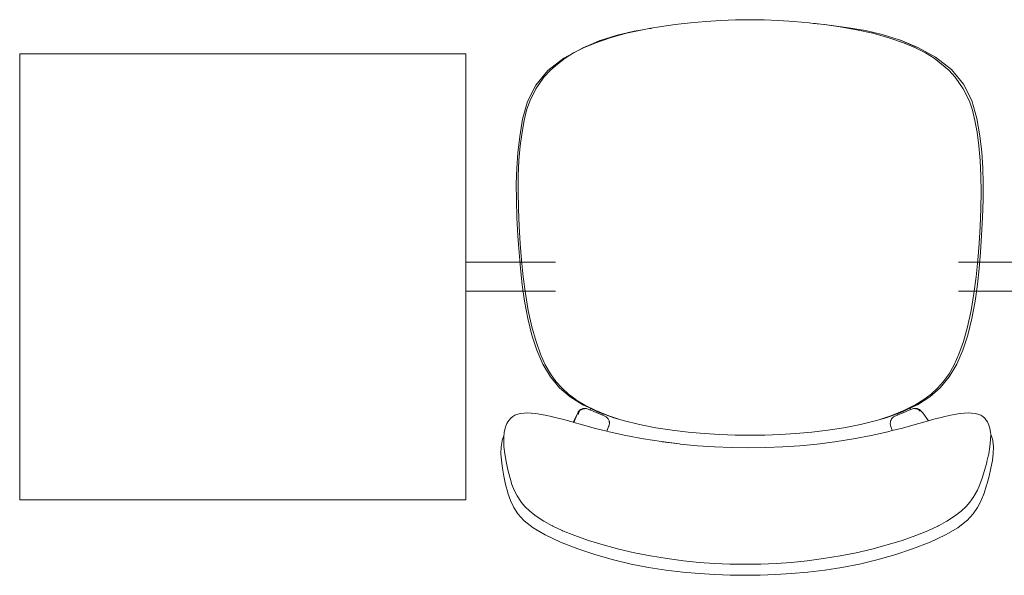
# Model space of a CAD drawing. Header units: feet. Extents: x 8 to 127, y 6 to 90.
# Tile 419 of 538: x 43.638 to 44.146, y 60.692 to 60.979. Entities that reach past the tile are written whole.
import ezdxf

# ---------------------------------------------------------------- set-up
doc = ezdxf.new("R2010")
doc.units = ezdxf.units.FT
doc.header["$MEASUREMENT"] = 0
doc.layers.add('MOBILIÁRIO - móveis', color=250, linetype='Continuous')

msp = doc.modelspace()

# ---------------------------------------------------------------- linework, layer by layer
at = {"layer": 'MOBILIÁRIO - móveis', "lineweight": 5}
for p, q in [((43.97603, 60.97647), (43.98395, 60.97739)), ((43.99189, 60.9781), (43.98395, 60.97739)), ((43.99189, 60.9781), (43.99969, 60.9786)), ((44.00719, 60.97891), (43.99969, 60.9786)), ((44.00719, 60.97891), (44.01454, 60.97902)), ((44.02189, 60.97891), (44.01454, 60.97902)), ((44.02938, 60.9786), (44.02189, 60.97891)), ((44.03717, 60.9781), (44.02938, 60.9786)), ((44.0451, 60.97739), (44.03717, 60.9781)), ((44.0474, 60.97712), (44.0451, 60.97739)), ((44.04836, 60.97704), (44.0474, 60.97712)), ((44.053, 60.97647), (44.0474, 60.97712)), ((44.0569, 60.97606), (44.04836, 60.97704)), ((43.94265, 60.96965), (43.95094, 60.97199)), ((43.95492, 60.97303), (43.94618, 60.97101)), ((43.95926, 60.97379), (43.95094, 60.97199)), ((43.95926, 60.97379), (43.95492, 60.97303)), ((43.95947, 60.97383), (43.95926, 60.97379)), ((43.95947, 60.97383), (43.96272, 60.97439)), ((43.9636, 60.97455), (43.96272, 60.97439)), ((43.96369, 60.97456), (43.9636, 60.97455)), ((43.96369, 60.97456), (43.96794, 60.97529)), ((43.97603, 60.97647), (43.96794, 60.97529)), ((44.06107, 60.97529), (44.053, 60.97647)), ((44.06549, 60.97484), (44.0569, 60.97606)), ((44.06952, 60.97383), (44.06107, 60.97529)), ((44.07414, 60.97338), (44.06549, 60.97484)), ((44.07802, 60.97199), (44.06952, 60.97383)), ((44.08284, 60.9714), (44.07414, 60.97338)), ((44.08628, 60.96965), (44.07802, 60.97199)), ((43.93691, 60.96804), (43.92794, 60.96423)), ((43.92839, 60.96442), (43.93728, 60.96818)), ((43.92888, 60.96449), (43.93512, 60.96707)), ((43.93512, 60.96707), (43.94265, 60.96965)), ((43.93691, 60.96804), (43.93728, 60.96818)), ((43.93737, 60.96822), (43.93728, 60.96818)), ((43.94618, 60.97101), (43.93737, 60.96822)), ((44.0916, 60.96866), (44.08284, 60.9714)), ((44.08628, 60.96965), (44.09378, 60.96707)), ((44.0916, 60.96866), (44.09165, 60.96864)), ((44.09165, 60.96864), (44.09215, 60.96848)), ((44.10051, 60.96488), (44.09165, 60.96864)), ((44.09215, 60.96848), (44.09219, 60.96846)), ((44.09219, 60.96846), (44.10113, 60.9647)), ((44.1, 60.96449), (44.09378, 60.96707)), ((43.91871, 60.95911), (43.9279, 60.96422)), ((43.91931, 60.9591), (43.92368, 60.96186)), ((43.92368, 60.96186), (43.92888, 60.96449)), ((43.92794, 60.96423), (43.9279, 60.96422)), ((44.1, 60.96449), (44.10518, 60.96186)), ((44.10113, 60.9647), (44.11029, 60.95962)), ((44.10954, 60.9591), (44.10518, 60.96186)), ((43.63821, 60.96146), (43.63821, 60.73146)), ((43.86821, 60.96146), (43.63821, 60.96146)), ((43.86821, 60.73146), (43.86821, 60.96146)), ((43.91046, 60.95278), (43.91871, 60.95911)), ((43.91931, 60.9591), (43.91544, 60.95614)), ((44.1134, 60.95614), (44.10954, 60.9591)), ((44.11029, 60.95962), (44.11851, 60.95329)), ((43.90431, 60.94527), (43.91046, 60.95278)), ((43.90837, 60.94935), (43.91174, 60.95291)), ((43.91174, 60.95291), (43.91544, 60.95614)), ((44.11708, 60.95291), (44.1134, 60.95614)), ((44.11708, 60.95291), (44.12045, 60.94935)), ((44.11851, 60.95329), (44.12465, 60.94576)), ((43.90427, 60.94333), (43.90837, 60.94935)), ((44.12454, 60.94333), (44.12045, 60.94935)), ((43.90002, 60.93681), (43.90431, 60.94527)), ((43.9011, 60.93697), (43.90427, 60.94333)), ((44.12772, 60.93697), (44.12454, 60.94333)), ((44.12465, 60.94576), (44.12895, 60.93726)), ((43.89741, 60.92775), (43.90002, 60.93681)), ((43.89951, 60.93231), (43.9011, 60.93697)), ((44.12772, 60.93697), (44.1293, 60.93231)), ((44.12895, 60.93726), (44.13158, 60.92814)), ((43.89821, 60.92701), (43.89951, 60.93231)), ((44.13061, 60.92701), (44.1293, 60.93231)), ((43.89593, 60.9187), (43.89741, 60.92775)), ((43.89821, 60.92701), (43.89714, 60.92095)), ((44.13169, 60.92095), (44.13061, 60.92701)), ((44.13158, 60.92814), (44.13308, 60.91904)), ((43.89497, 60.91036), (43.89593, 60.9187)), ((43.89621, 60.91402), (43.89714, 60.92095)), ((44.13262, 60.91402), (44.13169, 60.92095)), ((44.13308, 60.91904), (44.13405, 60.91065)), ((43.89621, 60.91402), (43.89552, 60.90647)), ((44.13331, 60.90647), (44.13262, 60.91402)), ((43.89442, 60.9024), (43.89497, 60.91036)), ((43.89515, 60.89857), (43.89552, 60.90647)), ((44.13369, 60.89857), (44.13331, 60.90647)), ((44.13405, 60.91065), (44.13462, 60.90265)), ((43.89418, 60.89442), (43.89442, 60.9024)), ((44.13462, 60.90265), (44.13487, 60.89463)), ((43.89515, 60.89857), (43.89508, 60.89025)), ((44.13378, 60.89025), (44.13369, 60.89857)), ((43.89422, 60.88605), (43.89418, 60.89442)), ((44.13487, 60.89463), (44.13484, 60.88623)), ((43.89454, 60.87682), (43.89422, 60.88605)), ((43.89527, 60.88143), (43.89508, 60.89025)), ((44.13359, 60.88143), (44.13378, 60.89025)), ((44.13484, 60.88623), (44.13454, 60.87696)), ((43.89527, 60.88143), (43.89566, 60.87244)), ((44.13321, 60.87244), (44.13359, 60.88143)), ((43.89504, 60.86756), (43.89454, 60.87682)), ((44.13454, 60.87696), (44.13404, 60.86767)), ((43.89618, 60.86361), (43.89566, 60.87244)), ((44.13269, 60.86361), (44.13321, 60.87244)), ((43.89559, 60.85899), (43.89504, 60.86756)), ((44.13404, 60.86767), (44.1335, 60.85907)), ((43.89618, 60.86361), (43.89686, 60.85493)), ((44.13202, 60.85493), (44.13269, 60.86361)), ((43.89628, 60.85073), (43.89559, 60.85899)), ((44.1335, 60.85907), (44.13282, 60.85079)), ((43.91437, 60.85396), (43.86821, 60.85396)), ((43.8972, 60.84236), (43.89628, 60.85073)), ((43.89772, 60.84639), (43.89686, 60.85493)), ((44.12206, 60.85396), (44.17937, 60.85396)), ((44.13117, 60.84639), (44.13202, 60.85493)), ((44.13282, 60.85079), (44.13191, 60.84241)), ((43.89772, 60.84639), (43.89885, 60.83783)), ((44.13005, 60.83783), (44.13117, 60.84639)), ((43.89846, 60.83379), (43.8972, 60.84236)), ((44.13191, 60.84241), (44.13066, 60.83383)), ((43.91437, 60.83896), (43.86821, 60.83896)), ((43.90035, 60.8291), (43.89885, 60.83783)), ((44.12206, 60.83896), (44.17937, 60.83896)), ((44.12857, 60.8291), (44.13005, 60.83783)), ((43.90014, 60.82494), (43.89846, 60.83379)), ((44.13066, 60.83383), (44.129, 60.82496)), ((43.90225, 60.81633), (43.90014, 60.82494)), ((43.90035, 60.8291), (43.90218, 60.8207)), ((44.12675, 60.8207), (44.12857, 60.8291)), ((44.129, 60.82496), (44.1269, 60.81635)), ((43.90434, 60.81313), (43.90218, 60.8207)), ((44.12461, 60.81313), (44.12675, 60.8207)), ((43.90477, 60.80853), (43.90225, 60.81633)), ((44.1269, 60.81635), (44.1244, 60.80854)), ((43.90434, 60.81313), (43.9067, 60.80653)), ((44.12227, 60.80653), (44.12461, 60.81313)), ((43.90791, 60.80137), (43.90477, 60.80853)), ((43.90912, 60.80103), (43.9067, 60.80653)), ((44.11986, 60.80103), (44.12227, 60.80653)), ((44.1244, 60.80854), (44.12128, 60.80137)), ((43.91184, 60.79483), (43.90791, 60.80137)), ((43.91173, 60.79642), (43.90912, 60.80103)), ((44.11986, 60.80103), (44.11727, 60.79642)), ((44.12128, 60.80137), (44.11737, 60.79483)), ((43.91462, 60.79249), (43.91173, 60.79642)), ((43.91651, 60.78919), (43.91184, 60.79483)), ((44.11737, 60.79483), (44.11274, 60.78919)), ((44.11439, 60.79249), (44.11727, 60.79642)), ((43.91462, 60.79249), (43.91774, 60.78906)), ((43.92192, 60.78454), (43.91651, 60.78919)), ((44.11274, 60.78919), (44.10735, 60.78454)), ((44.11129, 60.78906), (44.11439, 60.79249)), ((43.92102, 60.78599), (43.91774, 60.78906)), ((43.92481, 60.78312), (43.92102, 60.78599)), ((43.92192, 60.78454), (43.92197, 60.78451)), ((43.92197, 60.78451), (43.92845, 60.78042)), ((43.92258, 60.78423), (43.9289, 60.78021)), ((44.10735, 60.78454), (44.1009, 60.78045)), ((44.10803, 60.78599), (44.10426, 60.78312)), ((44.10803, 60.78599), (44.11129, 60.78906)), ((43.92491, 60.78305), (43.92481, 60.78312)), ((43.92955, 60.78025), (43.92491, 60.78305)), ((43.92845, 60.78042), (43.9289, 60.78021)), ((43.9289, 60.78021), (43.92897, 60.78016)), ((43.92897, 60.78016), (43.93256, 60.77845)), ((43.93515, 60.7775), (43.92955, 60.78025)), ((44.09951, 60.78025), (44.09394, 60.7775)), ((44.09727, 60.77872), (44.10085, 60.78042)), ((44.09727, 60.77872), (44.10025, 60.78016)), ((44.09963, 60.78032), (44.09951, 60.78025)), ((44.09963, 60.78032), (44.10426, 60.78312)), ((44.10025, 60.78016), (44.10028, 60.78019)), ((44.10028, 60.78019), (44.1003, 60.78019)), ((44.10085, 60.78042), (44.1009, 60.78045)), ((43.89132, 60.77356), (43.89231, 60.77434)), ((43.89231, 60.77434), (43.89341, 60.77503)), ((43.89494, 60.77552), (43.89341, 60.77503)), ((43.89631, 60.77594), (43.89494, 60.77552)), ((43.89821, 60.7761), (43.89631, 60.77594)), ((43.89991, 60.77624), (43.89821, 60.7761)), ((43.90192, 60.7761), (43.89991, 60.77624)), ((43.90417, 60.77593), (43.90192, 60.7761)), ((43.90417, 60.77593), (43.90621, 60.77558)), ((43.90905, 60.77513), (43.90621, 60.77558)), ((43.91233, 60.77437), (43.90905, 60.77513)), ((43.91412, 60.77392), (43.91233, 60.77437)), ((43.9235, 60.7714), (43.92587, 60.77623)), ((43.92381, 60.77131), (43.92539, 60.77507)), ((43.92587, 60.77623), (43.92601, 60.77655)), ((43.92619, 60.77602), (43.92595, 60.7755)), ((43.92615, 60.77682), (43.92601, 60.77655)), ((43.92615, 60.77682), (43.92628, 60.77698)), ((43.92644, 60.77648), (43.92619, 60.77602)), ((43.92628, 60.77698), (43.92731, 60.77795)), ((43.927, 60.77744), (43.92644, 60.77648)), ((43.92644, 60.77648), (43.92677, 60.77708)), ((43.92677, 60.77708), (43.927, 60.77744)), ((43.927, 60.77744), (43.92797, 60.77806)), ((43.92731, 60.77795), (43.92742, 60.77806)), ((43.92816, 60.77832), (43.92742, 60.77806)), ((43.92805, 60.77811), (43.92782, 60.77802)), ((43.92797, 60.77806), (43.92782, 60.77802)), ((43.92797, 60.77806), (43.92805, 60.77811)), ((43.92929, 60.77842), (43.92805, 60.77811)), ((43.92864, 60.77849), (43.92816, 60.77832)), ((43.92816, 60.77832), (43.9285, 60.77847)), ((43.9285, 60.77847), (43.92864, 60.77849)), ((43.93024, 60.77848), (43.92864, 60.77849)), ((43.93024, 60.77848), (43.93038, 60.77846)), ((43.93199, 60.77791), (43.93038, 60.77846)), ((43.93199, 60.77791), (43.93233, 60.77777)), ((43.93373, 60.77717), (43.93216, 60.77782)), ((43.93233, 60.77777), (43.93256, 60.77845)), ((43.93233, 60.77777), (43.93373, 60.77717)), ((43.93256, 60.77845), (43.93641, 60.77661)), ((43.93414, 60.777), (43.93373, 60.77717)), ((43.93653, 60.77598), (43.93414, 60.777)), ((43.94181, 60.77475), (43.93515, 60.7775)), ((43.93641, 60.77661), (43.93892, 60.77569)), ((43.93674, 60.77589), (43.93653, 60.77598)), ((43.93674, 60.77589), (43.93872, 60.77505)), ((43.93859, 60.77507), (43.93674, 60.77589)), ((43.93872, 60.77505), (43.93892, 60.77569)), ((43.93872, 60.77505), (43.93876, 60.77504)), ((43.93876, 60.77504), (43.94056, 60.77429)), ((43.93892, 60.77569), (43.94453, 60.77365)), ((43.94158, 60.77317), (43.94056, 60.77429)), ((43.94755, 60.77285), (43.94181, 60.77475)), ((44.08731, 60.77475), (44.08096, 60.77264)), ((44.08475, 60.77365), (44.09044, 60.77573)), ((44.09394, 60.7775), (44.08731, 60.77475)), ((44.08868, 60.77429), (44.08763, 60.77317)), ((44.09047, 60.77504), (44.08868, 60.77429)), ((44.09044, 60.77573), (44.09284, 60.77661)), ((44.09044, 60.77573), (44.09064, 60.7751)), ((44.09047, 60.77504), (44.09064, 60.7751)), ((44.09064, 60.7751), (44.09213, 60.77573)), ((44.09213, 60.77573), (44.09064, 60.77507)), ((44.09064, 60.7751), (44.09064, 60.77507)), ((44.0927, 60.77598), (44.09213, 60.77573)), ((44.09508, 60.777), (44.0927, 60.77598)), ((44.09284, 60.77661), (44.09604, 60.77814)), ((44.09705, 60.77782), (44.09508, 60.777)), ((44.09604, 60.77814), (44.09727, 60.77872)), ((44.09705, 60.77782), (44.09723, 60.77791)), ((44.09723, 60.77791), (44.09751, 60.77801)), ((44.09727, 60.77872), (44.09751, 60.77801)), ((44.09751, 60.77801), (44.09885, 60.77846)), ((44.09885, 60.77846), (44.09901, 60.77848)), ((44.09901, 60.77848), (44.10062, 60.77849)), ((44.10108, 60.77811), (44.09989, 60.77842)), ((44.10062, 60.77849), (44.1008, 60.77847)), ((44.10137, 60.77822), (44.10062, 60.77849)), ((44.1008, 60.77847), (44.10098, 60.7784)), ((44.10098, 60.7784), (44.10111, 60.77834)), ((44.10108, 60.77811), (44.10207, 60.77744)), ((44.10133, 60.77802), (44.10108, 60.77811)), ((44.10111, 60.77834), (44.10137, 60.77822)), ((44.10183, 60.77806), (44.10137, 60.77822)), ((44.10183, 60.77806), (44.10199, 60.77795)), ((44.10188, 60.778), (44.10199, 60.77795)), ((44.10195, 60.77793), (44.10209, 60.77786)), ((44.10199, 60.77795), (44.10219, 60.77781)), ((44.10207, 60.77744), (44.10232, 60.77708)), ((44.10219, 60.77781), (44.1032, 60.77682)), ((44.10341, 60.77655), (44.1032, 60.77682)), ((44.10341, 60.77655), (44.10364, 60.77623)), ((44.10671, 60.77218), (44.10364, 60.77623)), ((44.11314, 60.77392), (44.11498, 60.77437)), ((44.11818, 60.77513), (44.11498, 60.77437)), ((44.12094, 60.77558), (44.11818, 60.77513)), ((44.12094, 60.77558), (44.12302, 60.77593)), ((44.12302, 60.77593), (44.12519, 60.7761)), ((44.12723, 60.77624), (44.12519, 60.7761)), ((44.12885, 60.7761), (44.12723, 60.77624)), ((44.13077, 60.77594), (44.12885, 60.7761)), ((44.13206, 60.77552), (44.13077, 60.77594)), ((44.13361, 60.77503), (44.13206, 60.77552)), ((44.13361, 60.77503), (44.13462, 60.77434)), ((44.13562, 60.77356), (44.13462, 60.77434)), ((43.88867, 60.76911), (43.88839, 60.76836)), ((43.88867, 60.76911), (43.88937, 60.77073)), ((43.88983, 60.77156), (43.88937, 60.77073)), ((43.89045, 60.77246), (43.88983, 60.77156)), ((43.89045, 60.77246), (43.89132, 60.77356)), ((43.91412, 60.77392), (43.91792, 60.77294)), ((43.91792, 60.77294), (43.9235, 60.7714)), ((43.9235, 60.7714), (43.92381, 60.77131)), ((43.92381, 60.77131), (43.9278, 60.77021)), ((43.93436, 60.76846), (43.9278, 60.77021)), ((43.94177, 60.76923), (43.9408, 60.76687)), ((43.94218, 60.77181), (43.94158, 60.77317)), ((43.94161, 60.76874), (43.94177, 60.76923)), ((43.94177, 60.76923), (43.94187, 60.76949)), ((43.94199, 60.76985), (43.94187, 60.76949)), ((43.9422, 60.77084), (43.94199, 60.76985)), ((43.9421, 60.77151), (43.94202, 60.77203)), ((43.94209, 60.77191), (43.9421, 60.77151)), ((43.94214, 60.77124), (43.9421, 60.77151)), ((43.94218, 60.77181), (43.94214, 60.77124)), ((43.9422, 60.77084), (43.94214, 60.77124)), ((43.94453, 60.77365), (43.94755, 60.77285)), ((43.94935, 60.77225), (43.94755, 60.77285)), ((43.95761, 60.77023), (43.94935, 60.77225)), ((43.96612, 60.76862), (43.95761, 60.77023)), ((44.07157, 60.77023), (44.06308, 60.76862)), ((44.07979, 60.77225), (44.07157, 60.77023)), ((44.08096, 60.77264), (44.07979, 60.77225)), ((44.08096, 60.77264), (44.08475, 60.77365)), ((44.08704, 60.77154), (44.0869, 60.77084)), ((44.08706, 60.76985), (44.0869, 60.77084)), ((44.08703, 60.77181), (44.08707, 60.77191)), ((44.08704, 60.77154), (44.08703, 60.77181)), ((44.08706, 60.77168), (44.08704, 60.77154)), ((44.08713, 60.77203), (44.08706, 60.77168)), ((44.08706, 60.77168), (44.08707, 60.77191)), ((44.08706, 60.76985), (44.08723, 60.76923)), ((44.08713, 60.77203), (44.08707, 60.77191)), ((44.08782, 60.77322), (44.08713, 60.77203)), ((44.08713, 60.77203), (44.08763, 60.77317)), ((44.08723, 60.76923), (44.08738, 60.76874)), ((44.09969, 60.77021), (44.0932, 60.76846)), ((44.09969, 60.77021), (44.10671, 60.77218)), ((44.10942, 60.77294), (44.10671, 60.77218)), ((44.11314, 60.77392), (44.10942, 60.77294)), ((44.13625, 60.77266), (44.13562, 60.77356)), ((44.13638, 60.77246), (44.13625, 60.77266)), ((44.13701, 60.77156), (44.13638, 60.77246)), ((44.13748, 60.77073), (44.13701, 60.77156)), ((44.13776, 60.76998), (44.13748, 60.77073)), ((44.13833, 60.76836), (44.13776, 60.76998)), ((43.88695, 60.76224), (43.8878, 60.76445)), ((43.8878, 60.76445), (43.88768, 60.7625)), ((43.88786, 60.76548), (43.8878, 60.76448)), ((43.8878, 60.76445), (43.8878, 60.76448)), ((43.88792, 60.76612), (43.88786, 60.76548)), ((43.88839, 60.76836), (43.88792, 60.76612)), ((43.93436, 60.76846), (43.9408, 60.76687)), ((43.9408, 60.76687), (43.94085, 60.76685)), ((43.94085, 60.76685), (43.941, 60.7672)), ((43.94085, 60.76685), (43.94198, 60.76657)), ((43.94122, 60.76776), (43.941, 60.7672)), ((43.94122, 60.76776), (43.94131, 60.76798)), ((43.94161, 60.76874), (43.94131, 60.76798)), ((43.95058, 60.76468), (43.94198, 60.76657)), ((43.95058, 60.76468), (43.95973, 60.76292)), ((43.97444, 60.76735), (43.96612, 60.76862)), ((43.98269, 60.76637), (43.97444, 60.76735)), ((43.99096, 60.76564), (43.98269, 60.76637)), ((43.9991, 60.76514), (43.99096, 60.76564)), ((44.00694, 60.76484), (43.9991, 60.76514)), ((44.01463, 60.76475), (44.00694, 60.76484)), ((44.02232, 60.76484), (44.01463, 60.76475)), ((44.03016, 60.76514), (44.02232, 60.76484)), ((44.03829, 60.76564), (44.03016, 60.76514)), ((44.04655, 60.76637), (44.03829, 60.76564)), ((44.05478, 60.76735), (44.04655, 60.76637)), ((44.06308, 60.76862), (44.05478, 60.76735)), ((44.07713, 60.76468), (44.06804, 60.76292)), ((44.08565, 60.76657), (44.07713, 60.76468)), ((44.08793, 60.76714), (44.08565, 60.76657)), ((44.08738, 60.76874), (44.08788, 60.76728)), ((44.08793, 60.76714), (44.08788, 60.76728)), ((44.0932, 60.76846), (44.08793, 60.76714)), ((44.13864, 60.76612), (44.13833, 60.76836)), ((44.13871, 60.76548), (44.13864, 60.76612)), ((44.13868, 60.7625), (44.1387, 60.76518)), ((44.1387, 60.76518), (44.13871, 60.76548)), ((44.1387, 60.76518), (44.13903, 60.7647)), ((44.13903, 60.7647), (44.13978, 60.76224)), ((43.88627, 60.75538), (43.88636, 60.75874)), ((43.88636, 60.75874), (43.88686, 60.76179)), ((43.88686, 60.76179), (43.88695, 60.76224)), ((43.88768, 60.7625), (43.88781, 60.75899)), ((43.88781, 60.75899), (43.88824, 60.75517)), ((43.95973, 60.76292), (43.96906, 60.76143)), ((43.96906, 60.76143), (43.97833, 60.76023)), ((43.96942, 60.76136), (43.97833, 60.76023)), ((43.97861, 60.7602), (43.97833, 60.76023)), ((43.98752, 60.75931), (43.97861, 60.7602)), ((43.98752, 60.75931), (43.99631, 60.75869)), ((44.03156, 60.75869), (44.04033, 60.75931)), ((44.04033, 60.75931), (44.04921, 60.7602)), ((44.04921, 60.7602), (44.05834, 60.76136)), ((44.05834, 60.76136), (44.06804, 60.76292)), ((44.13768, 60.75517), (44.13834, 60.75899)), ((44.13868, 60.7625), (44.13834, 60.75899)), ((44.13987, 60.76179), (44.13978, 60.76224)), ((44.13987, 60.76179), (44.14017, 60.75874)), ((44.14017, 60.75874), (44.14004, 60.75538)), ((43.88653, 60.75171), (43.88627, 60.75538)), ((43.88824, 60.75517), (43.88894, 60.75113)), ((43.99631, 60.75869), (44.00512, 60.75833)), ((44.00512, 60.75833), (44.01394, 60.75822)), ((44.01394, 60.75822), (44.02276, 60.75833)), ((44.02276, 60.75833), (44.03156, 60.75869)), ((44.13675, 60.75113), (44.13756, 60.75465)), ((44.13768, 60.75517), (44.13756, 60.75465)), ((44.14004, 60.75538), (44.13956, 60.75171)), ((43.88703, 60.74773), (43.88653, 60.75171)), ((43.88894, 60.75113), (43.88985, 60.74696)), ((44.13549, 60.74647), (44.13663, 60.75062)), ((44.13675, 60.75113), (44.13663, 60.75062)), ((44.13956, 60.75171), (44.13883, 60.74773)), ((43.88775, 60.74355), (43.88703, 60.74773)), ((43.88866, 60.73929), (43.88775, 60.74355)), ((43.88985, 60.74696), (43.89085, 60.74305)), ((44.13428, 60.74258), (44.13549, 60.74647)), ((44.13788, 60.74355), (44.13673, 60.73928)), ((44.13883, 60.74773), (44.13788, 60.74355)), ((43.88976, 60.73515), (43.88866, 60.73929)), ((43.89097, 60.74258), (43.89085, 60.74305)), ((43.89097, 60.74258), (43.89193, 60.73938)), ((43.89193, 60.73938), (43.89307, 60.73647)), ((44.13188, 60.73647), (44.13316, 60.73938)), ((44.13316, 60.73938), (44.13428, 60.74258)), ((44.13529, 60.73478), (44.13662, 60.73891)), ((44.13662, 60.73891), (44.13673, 60.73928)), ((43.88988, 60.73479), (43.88976, 60.73515)), ((43.88988, 60.73479), (43.89123, 60.73103)), ((43.89307, 60.73647), (43.89463, 60.73346)), ((43.89463, 60.73346), (43.89646, 60.73062)), ((44.12996, 60.73311), (44.13018, 60.73346)), ((44.13018, 60.73346), (44.13188, 60.73647)), ((44.13376, 60.73103), (44.13529, 60.73478)), ((43.63821, 60.73146), (43.86821, 60.73146)), ((43.89123, 60.73103), (43.89291, 60.72752)), ((43.89646, 60.73062), (43.89669, 60.73028)), ((43.89863, 60.7279), (43.89669, 60.73028)), ((44.12598, 60.7279), (44.12801, 60.73028)), ((44.12996, 60.73311), (44.12801, 60.73028)), ((44.13192, 60.72752), (44.13376, 60.73103)), ((43.89291, 60.72752), (43.89501, 60.72415)), ((43.89501, 60.72415), (43.89806, 60.72073)), ((43.89863, 60.7279), (43.90108, 60.72561)), ((43.90442, 60.72304), (43.90108, 60.72561)), ((44.12006, 60.72304), (44.12346, 60.72561)), ((44.12346, 60.72561), (44.12598, 60.7279)), ((44.1265, 60.72073), (44.12967, 60.72415)), ((44.12967, 60.72415), (44.13192, 60.72752)), ((43.8983, 60.72054), (43.89806, 60.72073)), ((43.8983, 60.72054), (43.90281, 60.717)), ((43.90839, 60.72043), (43.90442, 60.72304)), ((43.91274, 60.71801), (43.90839, 60.72043)), ((44.11167, 60.71801), (44.11212, 60.71826)), ((44.11212, 60.71826), (44.11582, 60.7203)), ((44.11582, 60.7203), (44.11604, 60.72043)), ((44.12006, 60.72304), (44.11604, 60.72043)), ((44.12628, 60.72054), (44.12168, 60.717)), ((44.12628, 60.72054), (44.1265, 60.72073)), ((43.90899, 60.71336), (43.90281, 60.717)), ((43.91698, 60.70966), (43.90899, 60.71336)), ((43.91274, 60.71801), (43.91287, 60.71795)), ((43.91287, 60.71795), (43.91295, 60.7179)), ((43.91295, 60.7179), (43.91785, 60.7156)), ((43.91785, 60.7156), (43.91803, 60.71552)), ((43.92427, 60.71298), (43.91803, 60.71552)), ((44.10013, 60.71298), (44.10637, 60.71552)), ((44.10637, 60.71552), (44.11147, 60.7179)), ((44.11546, 60.71336), (44.10746, 60.70966)), ((44.11147, 60.7179), (44.11167, 60.71801)), ((44.12168, 60.717), (44.11546, 60.71336)), ((43.92596, 60.70617), (43.91698, 60.70966)), ((43.92427, 60.71298), (43.93135, 60.71047)), ((43.93135, 60.71047), (43.93898, 60.70816)), ((43.93898, 60.70816), (43.94695, 60.70606)), ((44.07745, 60.70606), (44.08541, 60.70816)), ((44.08541, 60.70816), (44.09304, 60.71047)), ((44.09304, 60.71047), (44.10013, 60.71298)), ((44.10746, 60.70966), (44.09847, 60.70617)), ((43.93514, 60.70308), (43.92596, 60.70617)), ((43.94435, 60.70044), (43.93514, 60.70308)), ((43.95506, 60.70414), (43.94695, 60.70606)), ((43.96336, 60.70247), (43.95506, 60.70414)), ((44.06933, 60.70414), (44.06104, 60.70247)), ((44.07745, 60.70606), (44.06933, 60.70414)), ((44.08929, 60.70308), (44.08008, 60.70044)), ((44.09847, 60.70617), (44.08929, 60.70308)), ((43.95342, 60.69829), (43.94435, 60.70044)), ((43.96238, 60.69657), (43.95342, 60.69829)), ((43.97188, 60.70109), (43.96336, 60.70247)), ((43.98029, 60.7), (43.97188, 60.70109)), ((43.98032, 60.69999), (43.98029, 60.7)), ((43.98839, 60.69918), (43.98032, 60.69999)), ((43.98839, 60.69918), (43.98841, 60.69918)), ((43.98841, 60.69918), (43.99631, 60.69863)), ((43.99633, 60.69863), (43.99631, 60.69863)), ((44.00425, 60.69831), (43.99633, 60.69863)), ((44.00425, 60.69831), (44.00426, 60.69831)), ((44.0122, 60.69821), (44.00426, 60.69831)), ((44.02014, 60.69831), (44.0122, 60.69821)), ((44.02807, 60.69863), (44.02014, 60.69831)), ((44.03599, 60.69918), (44.02807, 60.69863)), ((44.04408, 60.69999), (44.03599, 60.69918)), ((44.05252, 60.70109), (44.04408, 60.69999)), ((44.06104, 60.70247), (44.05252, 60.70109)), ((44.07101, 60.69829), (44.06205, 60.69657)), ((44.08008, 60.70044), (44.07101, 60.69829)), ((43.97127, 60.69522), (43.96238, 60.69657)), ((43.97998, 60.69419), (43.97127, 60.69522)), ((43.98842, 60.69342), (43.97998, 60.69419)), ((43.99658, 60.6929), (43.98842, 60.69342)), ((44.00447, 60.6926), (43.99658, 60.6929)), ((44.02785, 60.6929), (44.01996, 60.6926)), ((44.03601, 60.69342), (44.02785, 60.6929)), ((44.04445, 60.69419), (44.03601, 60.69342)), ((44.05316, 60.69522), (44.04445, 60.69419)), ((44.06205, 60.69657), (44.05316, 60.69522)), ((44.01222, 60.6925), (44.00447, 60.6926)), ((44.01996, 60.6926), (44.01222, 60.6925))]:
    msp.add_line(p, q, dxfattribs=at)

doc.saveas('drawing.dxf')
